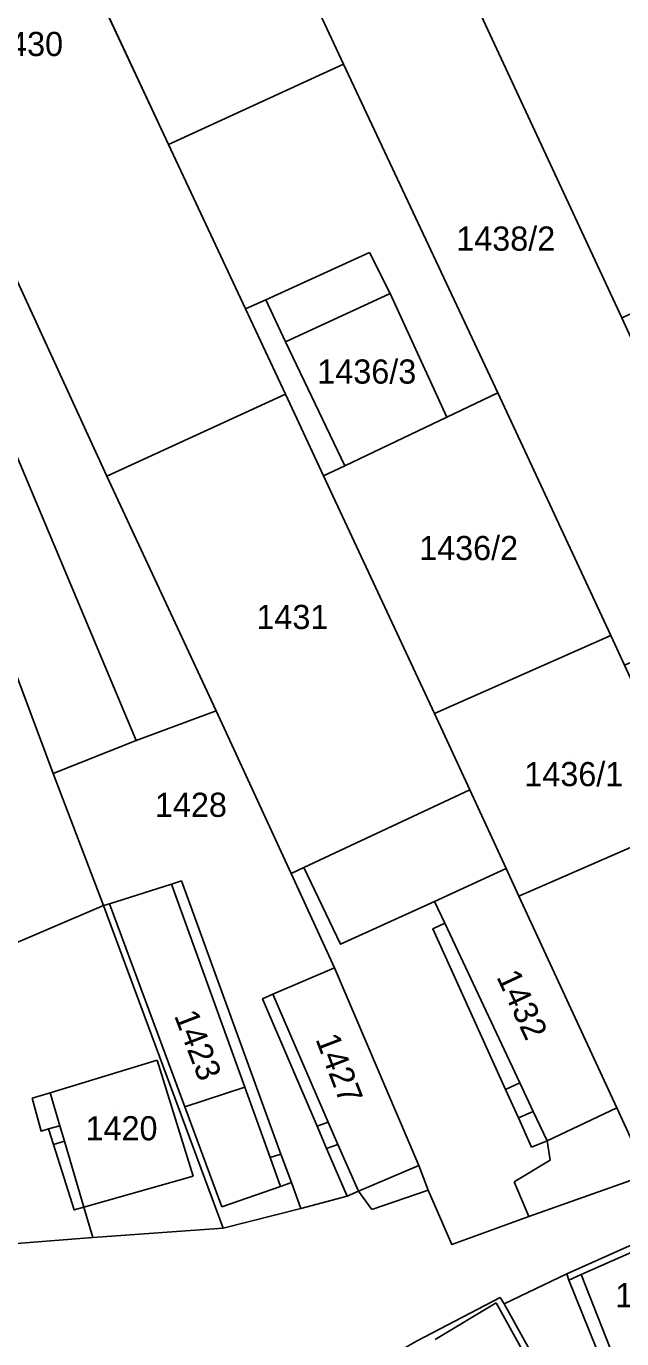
# Model space of a CAD drawing. Extents: x -263943 to -261149, y -1236934 to -1230686.
# Drawn here: x -262866.5 to -262817.2, y -1235291.2 to -1235182.6 of the extents above; entities that cross this region are included whole.
import ezdxf

# ---------------------------------------------------------------- set-up
doc = ezdxf.new("R2010")
doc.units = 0
for name, color, linetype in [('body_kn', 7, 'Continuous'), ('kladpar_druhypozemkov', 7, 'Continuous'), ('kladpar_hranice', 7, 'Continuous'), ('kladpar_parcelnecisla', 7, 'Continuous'), ('kladpar_plochy', 7, 'Continuous'), ('zappar_hrandruhpozemk', 7, 'Continuous')]:
    doc.layers.add(name, color=color, linetype=linetype)

msp = doc.modelspace()

# ---------------------------------------------------------------- linework, layer by layer
at = {"layer": 'body_kn'}
for p, q in [((-262840.25, -1235185.71), (-262840.25, -1235185.71)), ((-262854.72, -1235192.37), (-262854.72, -1235192.37)), ((-262854.72, -1235192.37), (-262854.72, -1235192.37)), ((-262838.11, -1235201.3), (-262838.11, -1235201.3)), ((-262846.68, -1235205.21), (-262846.68, -1235205.21)), ((-262836.41, -1235204.69), (-262836.41, -1235204.69)), ((-262836.41, -1235204.69), (-262836.41, -1235204.69)), ((-262848.35, -1235205.97), (-262848.35, -1235205.97)), ((-262848.35, -1235205.97), (-262848.35, -1235205.97)), ((-262845.06, -1235208.69), (-262845.06, -1235208.69)), ((-262845.06, -1235213.01), (-262845.06, -1235213.01)), ((-262827.5, -1235212.91), (-262827.5, -1235212.91)), ((-262831.7, -1235214.92), (-262831.7, -1235214.92)), ((-262840.16, -1235218.96), (-262840.16, -1235218.96)), ((-262840.16, -1235218.96), (-262840.16, -1235218.96)), ((-262859.82, -1235219.8), (-262859.82, -1235219.8)), ((-262859.82, -1235219.8), (-262859.82, -1235219.8)), ((-262841.9, -1235219.79), (-262841.9, -1235219.79)), ((-262841.9, -1235219.79), (-262841.9, -1235219.79)), ((-262818.14, -1235232.99), (-262818.14, -1235232.99)), ((-262850.8, -1235239.21), (-262850.8, -1235239.21)), ((-262832.73, -1235239.45), (-262832.73, -1235239.45)), ((-262857.41, -1235241.68), (-262857.41, -1235241.68)), ((-262864.28, -1235244.4), (-262864.28, -1235244.4)), ((-262829.82, -1235245.74), (-262829.82, -1235245.74)), ((-262829.82, -1235245.74), (-262829.82, -1235245.74)), ((-262844.59, -1235252.68), (-262844.59, -1235252.68)), ((-262843.53, -1235252.18), (-262843.53, -1235252.18)), ((-262843.53, -1235252.18), (-262843.53, -1235252.18)), ((-262826.81, -1235252.26), (-262826.81, -1235252.26)), ((-262854.48, -1235253.55), (-262854.48, -1235253.55)), ((-262853.66, -1235253.29), (-262853.66, -1235253.29)), ((-262832.74, -1235254.98), (-262832.74, -1235254.98)), ((-262825.75, -1235254.55), (-262825.75, -1235254.55)), ((-262825.75, -1235254.55), (-262825.75, -1235254.55)), ((-262860.11, -1235255.33), (-262860.11, -1235255.33)), ((-262859.6, -1235255.17), (-262859.6, -1235255.17)), ((-262859.6, -1235255.17), (-262859.6, -1235255.17)), ((-262832.87, -1235257.25), (-262832.87, -1235257.25)), ((-262831.89, -1235256.79), (-262831.89, -1235256.79)), ((-262831.89, -1235256.79), (-262831.89, -1235256.79)), ((-262840.5, -1235258.53), (-262840.5, -1235258.53)), ((-262841.01, -1235260.48), (-262841.01, -1235260.48)), ((-262846.11, -1235262.67), (-262846.11, -1235262.67)), ((-262846.11, -1235262.67), (-262846.11, -1235262.67)), ((-262846.95, -1235263.03), (-262846.95, -1235263.03)), ((-262855.68, -1235268.12), (-262855.68, -1235268.12)), ((-262848.43, -1235270.34), (-262848.43, -1235270.34)), ((-262848.43, -1235270.34), (-262848.43, -1235270.34)), ((-262825.67, -1235270), (-262825.67, -1235270)), ((-262866.02, -1235271.27), (-262866.02, -1235271.27)), ((-262866.02, -1235271.27), (-262866.02, -1235271.27)), ((-262864.51, -1235270.81), (-262864.51, -1235270.81)), ((-262826.86, -1235270.54), (-262826.86, -1235270.54)), ((-262826.86, -1235270.54), (-262826.86, -1235270.54)), ((-262853.37, -1235271.99), (-262853.37, -1235271.99)), ((-262824.56, -1235272.36), (-262824.56, -1235272.36)), ((-262817.66, -1235272.07), (-262817.66, -1235272.07)), ((-262817.66, -1235272.07), (-262817.66, -1235272.07)), ((-262863.71, -1235273.54), (-262863.71, -1235273.54)), ((-262842.44, -1235273.59), (-262842.44, -1235273.59)), ((-262842.44, -1235273.59), (-262842.44, -1235273.59)), ((-262841.52, -1235273.24), (-262841.52, -1235273.24)), ((-262825.79, -1235272.89), (-262825.79, -1235272.89)), ((-262825.79, -1235272.89), (-262825.79, -1235272.89)), ((-262865.26, -1235273.98), (-262865.26, -1235273.98)), ((-262864.66, -1235273.81), (-262864.66, -1235273.81)), ((-262864.66, -1235273.81), (-262864.66, -1235273.81)), ((-262864.25, -1235275.1), (-262864.25, -1235275.1)), ((-262864.25, -1235275.1), (-262864.25, -1235275.1)), ((-262863.34, -1235274.82), (-262863.34, -1235274.82)), ((-262841.66, -1235275.42), (-262841.66, -1235275.42)), ((-262841.66, -1235275.42), (-262841.66, -1235275.42)), ((-262840.72, -1235275.08), (-262840.72, -1235275.08)), ((-262824.7, -1235275.3), (-262824.7, -1235275.3)), ((-262823.42, -1235274.79), (-262823.42, -1235274.79)), ((-262823.42, -1235274.79), (-262823.42, -1235274.79)), ((-262846.33, -1235276.17), (-262846.33, -1235276.17)), ((-262845.43, -1235275.88), (-262845.43, -1235275.88)), ((-262834.03, -1235276.83), (-262834.03, -1235276.83)), ((-262823.17, -1235276.4), (-262823.17, -1235276.4)), ((-262852.69, -1235277.7), (-262852.69, -1235277.7)), ((-262845.47, -1235278.56), (-262845.47, -1235278.56)), ((-262844.57, -1235278.24), (-262844.57, -1235278.24)), ((-262839.03, -1235278.96), (-262839.03, -1235278.96)), ((-262833.26, -1235278.87), (-262833.26, -1235278.87)), ((-262833.26, -1235278.87), (-262833.26, -1235278.87)), ((-262826.13, -1235278.18), (-262826.13, -1235278.18)), ((-262839.96, -1235279.38), (-262839.96, -1235279.38)), ((-262839.96, -1235279.38), (-262839.96, -1235279.38)), ((-262862.53, -1235280.51), (-262862.53, -1235280.51)), ((-262861.74, -1235280.28), (-262861.74, -1235280.28)), ((-262850.31, -1235280.24), (-262850.31, -1235280.24)), ((-262843.78, -1235280.4), (-262843.78, -1235280.4)), ((-262843.78, -1235280.4), (-262843.78, -1235280.4)), ((-262837.92, -1235280.48), (-262837.92, -1235280.48)), ((-262824.94, -1235281.06), (-262824.94, -1235281.06)), ((-262850.22, -1235282.02), (-262850.22, -1235282.02)), ((-262861, -1235282.8), (-262861, -1235282.8)), ((-262861, -1235282.8), (-262861, -1235282.8)), ((-262831.3, -1235283.36), (-262831.3, -1235283.36)), ((-262821.79, -1235285.8), (-262821.79, -1235285.8)), ((-262821.79, -1235285.8), (-262821.79, -1235285.8)), ((-262821.62, -1235286.31), (-262821.62, -1235286.31)), ((-262821.62, -1235286.31), (-262821.62, -1235286.31)), ((-262820.59, -1235285.85), (-262820.59, -1235285.85)), ((-262827.64, -1235288.18), (-262827.64, -1235288.18)), ((-262827.31, -1235287.76), (-262827.31, -1235287.76)), ((-262826.96, -1235288.27), (-262826.96, -1235288.27))]:
    msp.add_line(p, q, dxfattribs=at)
at = {"layer": 'kladpar_druhypozemkov'}
for p, q in [((-262827.07, -1235198.65), (-262827.07, -1235198.65)), ((-262838.37, -1235209.75), (-262838.37, -1235209.75)), ((-262829.38, -1235224.54), (-262829.38, -1235224.54)), ((-262845.52, -1235230.79), (-262845.52, -1235230.79)), ((-262821.67, -1235243.15), (-262821.67, -1235243.15)), ((-262852.97, -1235246.25), (-262852.97, -1235246.25)), ((-262825.57, -1235262.45), (-262825.57, -1235262.45)), ((-262851.6, -1235266.31), (-262851.6, -1235266.31)), ((-262839.68, -1235267.76), (-262839.68, -1235267.76)), ((-262859.37, -1235272.25), (-262859.37, -1235272.25))]:
    msp.add_line(p, q, dxfattribs=at)
at = {"layer": 'kladpar_hranice'}
msp.add_line((-262845.06, -1235213.01), (-262859.82, -1235219.8), dxfattribs=at)
for points in [[(-262817.24, -1235206.71), (-262833.3, -1235172.14), (-262839.67, -1235158.58), (-262851.9, -1235132.72), (-262841.55, -1235127.8), (-262829.24, -1235154.33), (-262807.06, -1235201.96), (-262816.8, -1235206.5), (-262817.24, -1235206.71)], [(-262854.72, -1235192.37), (-262867.08, -1235165.97), (-262871.83, -1235155.88), (-262876.68, -1235145.2), (-262862.76, -1235137.9), (-262850.53, -1235163.67), (-262844.16, -1235177.32), (-262840.25, -1235185.71), (-262854.72, -1235192.37)], [(-262859.82, -1235219.8), (-262874.53, -1235187.85), (-262890.93, -1235152.5), (-262876.68, -1235145.2), (-262871.83, -1235155.88), (-262867.08, -1235165.97), (-262854.72, -1235192.37), (-262848.35, -1235205.97), (-262845.06, -1235213.01)], [(-262869.58, -1235212.69), (-262879.19, -1235189.8), (-262894.15, -1235154.37), (-262890.93, -1235152.5), (-262874.53, -1235187.85), (-262859.82, -1235219.8), (-262850.8, -1235239.21), (-262857.41, -1235241.68), (-262869.58, -1235212.69)], [(-262875.27, -1235214.98), (-262884.03, -1235191.59), (-262897.38, -1235155.9), (-262894.15, -1235154.37), (-262879.19, -1235189.8), (-262869.58, -1235212.69), (-262857.41, -1235241.68), (-262864.28, -1235244.4), (-262875.27, -1235214.98)], [(-262873.68, -1235261.11), (-262877.16, -1235249.46), (-262878.03, -1235246.53), (-262885.7, -1235219.32), (-262892.85, -1235194.82), (-262903.06, -1235158.61), (-262897.38, -1235155.9), (-262884.03, -1235191.59), (-262875.27, -1235214.98), (-262864.28, -1235244.4), (-262860.11, -1235255.33), (-262873.68, -1235261.11)], [(-262817.01, -1235235.45), (-262818.14, -1235232.99), (-262827.5, -1235212.91), (-262840.25, -1235185.71), (-262844.16, -1235177.32), (-262833.3, -1235172.14), (-262817.24, -1235206.71), (-262806.18, -1235230.86), (-262817.01, -1235235.45)], [(-262840.16, -1235218.96), (-262841.9, -1235219.79), (-262845.06, -1235213.01), (-262848.35, -1235205.97), (-262854.72, -1235192.37), (-262840.25, -1235185.71), (-262827.5, -1235212.91), (-262831.7, -1235214.92), (-262840.16, -1235218.96)], [(-262829.82, -1235245.74), (-262843.53, -1235252.18), (-262844.59, -1235252.68), (-262850.8, -1235239.21), (-262859.82, -1235219.8), (-262845.06, -1235213.01), (-262841.9, -1235219.79), (-262832.73, -1235239.45), (-262829.82, -1235245.74)], [(-262841.9, -1235219.79), (-262840.16, -1235218.96), (-262831.7, -1235214.92), (-262827.5, -1235212.91), (-262818.14, -1235232.99), (-262832.73, -1235239.45), (-262841.9, -1235219.79)], [(-262825.75, -1235254.55), (-262826.81, -1235252.26), (-262829.82, -1235245.74), (-262832.73, -1235239.45), (-262818.14, -1235232.99), (-262817.01, -1235235.45), (-262811.16, -1235248.19), (-262825.75, -1235254.55)], [(-262846.11, -1235262.67), (-262846.95, -1235263.03), (-262842.44, -1235273.59), (-262841.66, -1235275.42), (-262839.96, -1235279.38), (-262843.78, -1235280.4), (-262844.57, -1235278.24), (-262845.43, -1235275.88), (-262853.66, -1235253.29), (-262854.48, -1235253.55), (-262859.6, -1235255.17), (-262860.11, -1235255.33), (-262864.28, -1235244.4), (-262857.41, -1235241.68), (-262850.8, -1235239.21), (-262844.59, -1235252.68), (-262841.01, -1235260.48), (-262846.11, -1235262.67)], [(-262817.66, -1235272.07), (-262815.11, -1235277.57), (-262824.94, -1235281.06), (-262831.3, -1235283.36), (-262833.26, -1235278.87), (-262834.03, -1235276.83), (-262841.01, -1235260.48), (-262844.59, -1235252.68), (-262843.53, -1235252.18), (-262829.82, -1235245.74), (-262826.81, -1235252.26), (-262825.75, -1235254.55), (-262817.66, -1235272.07)], [(-262802.06, -1235267.98), (-262806.04, -1235269.51), (-262808.24, -1235273.07), (-262815.11, -1235277.57), (-262817.66, -1235272.07), (-262825.75, -1235254.55), (-262811.16, -1235248.19), (-262809.92, -1235250.88), (-262804.52, -1235262.65), (-262802.06, -1235267.98)], [(-262843.78, -1235280.4), (-262850.22, -1235282.02), (-262860.11, -1235255.33), (-262859.6, -1235255.17), (-262854.48, -1235253.55), (-262853.66, -1235253.29), (-262845.43, -1235275.88), (-262844.57, -1235278.24), (-262843.78, -1235280.4)], [(-262868.72, -1235283.4), (-262869.24, -1235281.07), (-262871.37, -1235271.51), (-262873.68, -1235261.11), (-262860.11, -1235255.33), (-262850.22, -1235282.02), (-262861, -1235282.8), (-262868.72, -1235283.4)], [(-262839.96, -1235279.38), (-262841.66, -1235275.42), (-262842.44, -1235273.59), (-262846.95, -1235263.03), (-262846.11, -1235262.67), (-262841.01, -1235260.48), (-262834.03, -1235276.83), (-262839.03, -1235278.96), (-262839.96, -1235279.38)], [(-262868.72, -1235283.4), (-262861, -1235282.8), (-262850.22, -1235282.02), (-262843.78, -1235280.4), (-262839.96, -1235279.38), (-262839.03, -1235278.96), (-262834.03, -1235276.83), (-262833.26, -1235278.87), (-262831.3, -1235283.36), (-262824.94, -1235281.06), (-262815.11, -1235277.57)], [(-262812.47, -1235281.64), (-262821.79, -1235285.8), (-262826.96, -1235288.27), (-262827.31, -1235287.76), (-262834.17, -1235291.33)], [(-262819.14, -1235300.38), (-262819.98, -1235300.89), (-262821.52, -1235298.11), (-262826.96, -1235288.27), (-262821.79, -1235285.8), (-262812.47, -1235281.64), (-262808.97, -1235290.79), (-262808.37, -1235296.72), (-262819.14, -1235300.38)], [(-262819.98, -1235300.89), (-262829.64, -1235308.95), (-262832.85, -1235301.94), (-262836.8, -1235293.31), (-262836.97, -1235292.94), (-262834.17, -1235291.33), (-262827.31, -1235287.76), (-262826.96, -1235288.27), (-262821.52, -1235298.11), (-262819.98, -1235300.89)]]:
    msp.add_lwpolyline(points, dxfattribs=at)
at = {"layer": 'kladpar_plochy'}
for p, q in [((-262867.08, -1235165.97), (-262854.72, -1235192.37)), ((-262859.82, -1235219.8), (-262874.53, -1235187.85)), ((-262854.72, -1235192.37), (-262848.35, -1235205.97)), ((-262848.35, -1235205.97), (-262845.06, -1235213.01)), ((-262845.06, -1235213.01), (-262859.82, -1235219.8))]:
    msp.add_line(p, q, dxfattribs=at)
for points in [[(-262817.24, -1235206.71), (-262833.3, -1235172.14), (-262839.67, -1235158.58), (-262851.9, -1235132.72), (-262841.55, -1235127.8), (-262829.24, -1235154.33), (-262807.06, -1235201.96), (-262816.8, -1235206.5)], [(-262854.72, -1235192.37), (-262867.08, -1235165.97), (-262871.83, -1235155.88), (-262876.68, -1235145.2), (-262862.76, -1235137.9), (-262850.53, -1235163.67), (-262844.16, -1235177.32), (-262840.25, -1235185.71)], [(-262869.58, -1235212.69), (-262879.19, -1235189.8), (-262894.15, -1235154.37), (-262890.93, -1235152.5), (-262874.53, -1235187.85), (-262859.82, -1235219.8), (-262850.8, -1235239.21), (-262857.41, -1235241.68)], [(-262875.27, -1235214.98), (-262884.03, -1235191.59), (-262897.38, -1235155.9), (-262894.15, -1235154.37), (-262879.19, -1235189.8), (-262869.58, -1235212.69), (-262857.41, -1235241.68), (-262864.28, -1235244.4)], [(-262873.68, -1235261.11), (-262877.16, -1235249.46), (-262878.03, -1235246.53), (-262885.7, -1235219.32), (-262892.85, -1235194.82), (-262903.06, -1235158.61), (-262897.38, -1235155.9), (-262884.03, -1235191.59), (-262875.27, -1235214.98), (-262864.28, -1235244.4), (-262860.11, -1235255.33)], [(-262817.01, -1235235.45), (-262818.14, -1235232.99), (-262827.5, -1235212.91), (-262840.25, -1235185.71), (-262844.16, -1235177.32), (-262833.3, -1235172.14), (-262817.24, -1235206.71), (-262806.18, -1235230.86)], [(-262840.16, -1235218.96), (-262841.9, -1235219.79), (-262845.06, -1235213.01), (-262848.35, -1235205.97), (-262854.72, -1235192.37), (-262840.25, -1235185.71), (-262827.5, -1235212.91), (-262831.7, -1235214.92)], [(-262829.82, -1235245.74), (-262843.53, -1235252.18), (-262844.59, -1235252.68), (-262850.8, -1235239.21), (-262859.82, -1235219.8), (-262845.06, -1235213.01), (-262841.9, -1235219.79), (-262832.73, -1235239.45)], [(-262841.9, -1235219.79), (-262840.16, -1235218.96), (-262831.7, -1235214.92), (-262827.5, -1235212.91), (-262818.14, -1235232.99), (-262832.73, -1235239.45)], [(-262825.75, -1235254.55), (-262826.81, -1235252.26), (-262829.82, -1235245.74), (-262832.73, -1235239.45), (-262818.14, -1235232.99), (-262817.01, -1235235.45), (-262811.16, -1235248.19)], [(-262846.11, -1235262.67), (-262846.95, -1235263.03), (-262842.44, -1235273.59), (-262841.66, -1235275.42), (-262839.96, -1235279.38), (-262843.78, -1235280.4), (-262844.57, -1235278.24), (-262845.43, -1235275.88), (-262853.66, -1235253.29), (-262854.48, -1235253.55), (-262859.6, -1235255.17), (-262860.11, -1235255.33), (-262864.28, -1235244.4), (-262857.41, -1235241.68), (-262850.8, -1235239.21), (-262844.59, -1235252.68), (-262841.01, -1235260.48)], [(-262817.66, -1235272.07), (-262815.11, -1235277.57), (-262824.94, -1235281.06), (-262831.3, -1235283.36), (-262833.26, -1235278.87), (-262834.03, -1235276.83), (-262841.01, -1235260.48), (-262844.59, -1235252.68), (-262843.53, -1235252.18), (-262829.82, -1235245.74), (-262826.81, -1235252.26), (-262825.75, -1235254.55)], [(-262802.06, -1235267.98), (-262806.04, -1235269.51), (-262808.24, -1235273.07), (-262815.11, -1235277.57), (-262817.66, -1235272.07), (-262825.75, -1235254.55), (-262811.16, -1235248.19), (-262809.92, -1235250.88), (-262804.52, -1235262.65)], [(-262843.78, -1235280.4), (-262850.22, -1235282.02), (-262860.11, -1235255.33), (-262859.6, -1235255.17), (-262854.48, -1235253.55), (-262853.66, -1235253.29), (-262845.43, -1235275.88), (-262844.57, -1235278.24)], [(-262868.72, -1235283.4), (-262869.24, -1235281.07), (-262871.37, -1235271.51), (-262873.68, -1235261.11), (-262860.11, -1235255.33), (-262850.22, -1235282.02), (-262861, -1235282.8)], [(-262839.96, -1235279.38), (-262841.66, -1235275.42), (-262842.44, -1235273.59), (-262846.95, -1235263.03), (-262846.11, -1235262.67), (-262841.01, -1235260.48), (-262834.03, -1235276.83), (-262839.03, -1235278.96)], [(-262819.14, -1235300.38), (-262819.98, -1235300.89), (-262821.52, -1235298.11), (-262826.96, -1235288.27), (-262821.79, -1235285.8), (-262812.47, -1235281.64), (-262808.97, -1235290.79), (-262808.37, -1235296.72)], [(-262819.98, -1235300.89), (-262829.64, -1235308.95), (-262832.85, -1235301.94), (-262836.8, -1235293.31), (-262836.97, -1235292.94), (-262834.17, -1235291.33), (-262827.31, -1235287.76), (-262826.96, -1235288.27), (-262821.52, -1235298.11)]]:
    msp.add_lwpolyline(points, close=True, dxfattribs=at)
for points in [[(-262868.72, -1235283.4), (-262861, -1235282.8), (-262850.22, -1235282.02), (-262843.78, -1235280.4), (-262839.96, -1235279.38), (-262839.03, -1235278.96), (-262834.03, -1235276.83), (-262833.26, -1235278.87), (-262831.3, -1235283.36), (-262824.94, -1235281.06), (-262815.11, -1235277.57)], [(-262812.47, -1235281.64), (-262821.79, -1235285.8), (-262826.96, -1235288.27), (-262827.31, -1235287.76), (-262834.17, -1235291.33)]]:
    msp.add_lwpolyline(points, dxfattribs=at)
at = {"layer": 'zappar_hrandruhpozemk'}
for p, q in [((-262845.06, -1235208.69), (-262846.68, -1235205.21)), ((-262836.41, -1235204.69), (-262845.06, -1235208.69)), ((-262845.06, -1235208.69), (-262840.16, -1235218.96)), ((-262832.74, -1235254.98), (-262826.81, -1235252.26)), ((-262848.43, -1235270.34), (-262854.48, -1235253.55)), ((-262832.74, -1235254.98), (-262831.89, -1235256.79)), ((-262859.6, -1235255.17), (-262853.37, -1235271.99)), ((-262855.68, -1235268.12), (-262852.69, -1235277.7)), ((-262853.37, -1235271.99), (-262848.43, -1235270.34)), ((-262846.33, -1235276.17), (-262848.43, -1235270.34)), ((-262826.86, -1235270.54), (-262825.67, -1235270)), ((-262853.37, -1235271.99), (-262850.31, -1235280.24)), ((-262825.79, -1235272.89), (-262824.56, -1235272.36)), ((-262864.66, -1235273.81), (-262863.71, -1235273.54)), ((-262842.44, -1235273.59), (-262841.52, -1235273.24)), ((-262864.25, -1235275.1), (-262863.34, -1235274.82)), ((-262841.66, -1235275.42), (-262840.72, -1235275.08)), ((-262846.33, -1235276.17), (-262845.43, -1235275.88)), ((-262845.47, -1235278.56), (-262846.33, -1235276.17)), ((-262852.69, -1235277.7), (-262861.74, -1235280.28)), ((-262850.31, -1235280.24), (-262845.47, -1235278.56)), ((-262845.47, -1235278.56), (-262844.57, -1235278.24)), ((-262837.92, -1235280.48), (-262839.03, -1235278.96)), ((-262833.26, -1235278.87), (-262837.92, -1235280.48)), ((-262826.13, -1235278.18), (-262824.94, -1235281.06)), ((-262861, -1235282.8), (-262861.74, -1235280.28)), ((-262820.59, -1235285.85), (-262812.81, -1235282.4)), ((-262821.79, -1235285.8), (-262821.62, -1235286.31)), ((-262821.62, -1235286.31), (-262820.59, -1235285.85)), ((-262820.59, -1235285.85), (-262817.24, -1235294.35)), ((-262827.64, -1235288.18), (-262832.69, -1235291.22)), ((-262821.98, -1235298.38), (-262827.64, -1235288.18))]:
    msp.add_line(p, q, dxfattribs=at)
for points in [[(-262848.35, -1235205.97), (-262846.68, -1235205.21), (-262838.11, -1235201.3)], [(-262838.11, -1235201.3), (-262836.41, -1235204.69), (-262831.7, -1235214.92)], [(-262843.53, -1235252.18), (-262840.5, -1235258.53), (-262832.74, -1235254.98)], [(-262823.42, -1235274.79), (-262824.7, -1235275.3), (-262825.79, -1235272.89), (-262826.86, -1235270.54), (-262832.87, -1235257.25), (-262831.89, -1235256.79)], [(-262831.89, -1235256.79), (-262825.67, -1235270), (-262824.56, -1235272.36), (-262823.42, -1235274.79), (-262817.66, -1235272.07)], [(-262846.11, -1235262.67), (-262841.52, -1235273.24), (-262840.72, -1235275.08), (-262839.03, -1235278.96)], [(-262866.02, -1235271.27), (-262864.51, -1235270.81), (-262855.68, -1235268.12)], [(-262861.74, -1235280.28), (-262862.53, -1235280.51), (-262864.25, -1235275.1), (-262864.66, -1235273.81), (-262865.26, -1235273.98), (-262866.02, -1235271.27)], [(-262861.74, -1235280.28), (-262863.34, -1235274.82), (-262863.71, -1235273.54), (-262864.51, -1235270.81)], [(-262823.42, -1235274.79), (-262823.17, -1235276.4), (-262826.13, -1235278.18)], [(-262817.24, -1235294.35), (-262818.21, -1235294.78), (-262821.62, -1235286.31)]]:
    msp.add_lwpolyline(points, dxfattribs=at)

# ---------------------------------------------------------------- texts
at = {"layer": 'kladpar_parcelnecisla'}
for s, p in [('1430', (-262869.4, -1235185.05)), ('1438/2', (-262830.93, -1235201.15)), ('1436/3', (-262842.42, -1235212.15)), ('1436/2', (-262834, -1235226.75)), ('1431', (-262847.46, -1235232.45)), ('1436/1', (-262825.3, -1235245.45)), ('1428', (-262855.85, -1235247.99)), ('1420', (-262861.59, -1235274.75)), ('1433', (-262817.78, -1235288.55))]:
    msp.add_text(s, height=2, dxfattribs=at).set_placement(p)
for s, rotation, p in [('1432', 295, (-262827.64, -1235261.22)), ('1423', 291, (-262854.29, -1235264.43)), ('1427', 291, (-262842.6, -1235266.37))]:
    msp.add_text(s, height=2, rotation=rotation, dxfattribs=at).set_placement(p)

doc.saveas('drawing.dxf')
